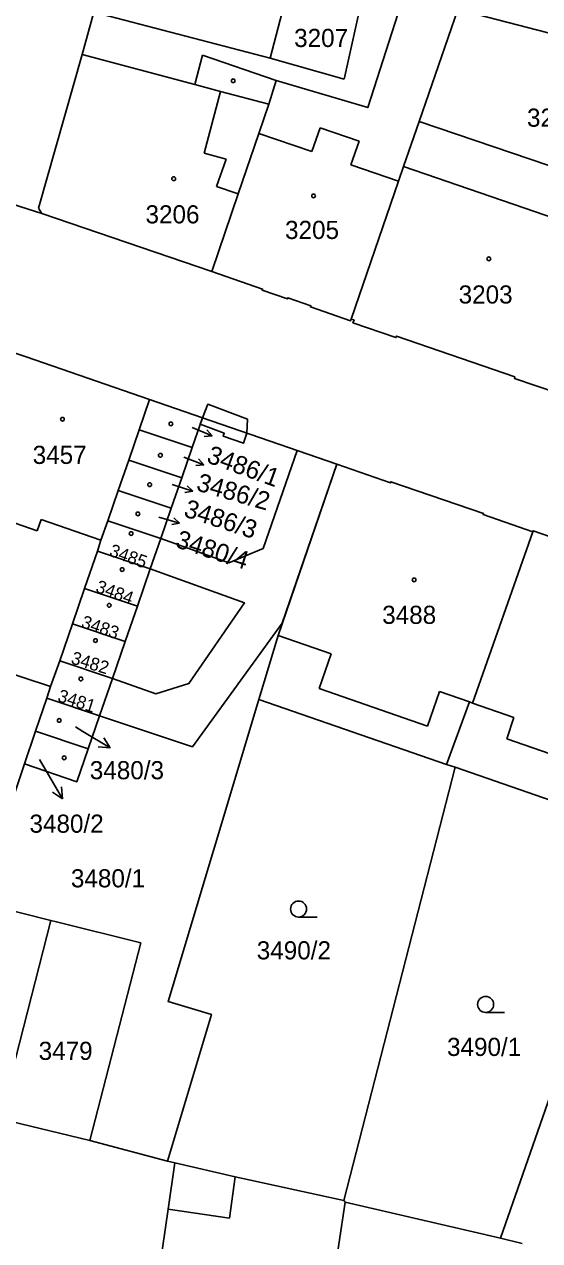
# Model space of a CAD drawing. Extents: x -756746 to -753363, y -1166406 to -1161727.
# Drawn here: x -755634.8 to -755586.5, y -1165417.9 to -1165303.9 of the extents above; entities that cross this region are included whole.
import ezdxf

# ---------------------------------------------------------------- set-up
doc = ezdxf.new("R2010")
doc.units = 0
for name, color, linetype in [('Hranice parcel', 7, 'Continuous'), ('Parcelní čísla', 7, 'Continuous'), ('Pop  PČ popisy', 7, 'Continuous'), ('Vnitřní kresba', 7, 'Continuous'), ('Věcná břemena k části', 7, 'Continuous'), ('Značky budov', 7, 'Continuous'), ('Značky kultur', 7, 'Continuous')]:
    doc.layers.add(name, color=color, linetype=linetype)

msp = doc.modelspace()

# ---------------------------------------------------------------- linework, layer by layer
at = {"layer": 'Hranice parcel'}
for p, q in [((-755628.29, -1165302.77), (-755629.4, -1165306.76)), ((-755594.21, -1165302.52), (-755597.84, -1165313.02)), ((-755572.07, -1165308.31), (-755594.21, -1165302.52)), ((-755576.98, -1165320.14), (-755597.84, -1165313.02)), ((-755645.99, -1165317.58), (-755633.16, -1165321.66)), ((-755633.16, -1165321.66), (-755617.24, -1165327.1)), ((-755624.06, -1165341.93), (-755623.09, -1165339.09)), ((-755618.13, -1165340.8), (-755623.09, -1165339.09)), ((-755618.13, -1165340.8), (-755619.09, -1165343.58)), ((-755605.53, -1165345.15), (-755618.13, -1165340.8)), ((-755625.03, -1165344.76), (-755624.06, -1165341.93)), ((-755624.06, -1165341.93), (-755619.09, -1165343.58)), ((-755619.09, -1165343.58), (-755620.07, -1165346.42)), ((-755626.01, -1165347.6), (-755625.03, -1165344.76)), ((-755625.03, -1165344.76), (-755620.07, -1165346.42)), ((-755620.07, -1165346.42), (-755621.05, -1165349.26)), ((-755626.98, -1165350.45), (-755626.01, -1165347.6)), ((-755621.05, -1165349.26), (-755626.01, -1165347.6)), ((-755621.05, -1165349.26), (-755622.03, -1165352.1)), ((-755626.98, -1165350.45), (-755622.03, -1165352.1)), ((-755622.03, -1165352.1), (-755623.01, -1165354.94)), ((-755629.16, -1165356.78), (-755627.96, -1165353.28)), ((-755623.01, -1165354.94), (-755627.96, -1165353.28)), ((-755623.01, -1165354.94), (-755624.22, -1165358.44)), ((-755630.29, -1165360.09), (-755629.16, -1165356.78)), ((-755624.22, -1165358.44), (-755629.16, -1165356.78)), ((-755624.22, -1165358.44), (-755625.36, -1165361.75)), ((-755631.49, -1165363.58), (-755630.29, -1165360.09)), ((-755625.36, -1165361.75), (-755630.29, -1165360.09)), ((-755625.36, -1165361.75), (-755626.56, -1165365.24)), ((-755626.56, -1165365.24), (-755631.49, -1165363.58)), ((-755626.56, -1165365.24), (-755627.77, -1165368.73)), ((-755633.75, -1165370.16), (-755632.69, -1165367.07)), ((-755627.77, -1165368.73), (-755632.69, -1165367.07)), ((-755612.85, -1165367.21), (-755595.27, -1165373.3)), ((-755627.77, -1165368.73), (-755628.83, -1165371.81)), ((-755634.8, -1165373.24), (-755633.75, -1165370.16)), ((-755628.83, -1165371.81), (-755633.75, -1165370.16)), ((-755594.46, -1165373.54), (-755604.89, -1165414.13)), ((-755595.27, -1165373.3), (-755594.46, -1165373.54)), ((-755594.46, -1165373.54), (-755576.96, -1165379.63)), ((-755632.34, -1165387.9), (-755639.21, -1165386.15)), ((-755590.21, -1165417.66), (-755579.07, -1165385.68)), ((-755637.09, -1165406.5), (-755632.34, -1165387.9)), ((-755628.68, -1165408.53), (-755637.09, -1165406.5)), ((-755621.4, -1165410.46), (-755628.68, -1165408.53)), ((-755620.72, -1165410.62), (-755621.4, -1165410.46)), ((-755604.89, -1165414.13), (-755604.77, -1165414.3)), ((-755604.77, -1165414.3), (-755590.21, -1165417.66)), ((-755588.17, -1165418.16), (-755590.21, -1165417.66))]:
    msp.add_line(p, q, dxfattribs=at)
for points in [[(-755609.51, -1165298.32), (-755611.78, -1165307.1), (-755628.29, -1165302.77)], [(-755599.23, -1165301.17), (-755599.79, -1165302.89), (-755602.64, -1165311.72), (-755611.23, -1165309.19), (-755611.91, -1165311.41)], [(-755629.4, -1165306.76), (-755633.48, -1165321.16), (-755633.16, -1165321.66)], [(-755611.91, -1165311.41), (-755616.43, -1165310.21), (-755618.85, -1165309.57), (-755629.4, -1165306.76)], [(-755611.91, -1165311.41), (-755612.84, -1165314.14), (-755614.77, -1165319.81), (-755617.24, -1165327.1)], [(-755597.84, -1165313.02), (-755599.31, -1165317.26), (-755599.77, -1165318.61), (-755604.2, -1165331.55)], [(-755617.24, -1165327.1), (-755612.49, -1165328.74), (-755612.52, -1165328.84), (-755610.16, -1165329.66), (-755610.12, -1165329.55), (-755607.97, -1165330.29), (-755608.01, -1165330.4), (-755604.25, -1165331.7), (-755604.2, -1165331.55)], [(-755604.2, -1165331.55), (-755603.93, -1165331.63), (-755604.03, -1165331.89), (-755600, -1165333.28), (-755599.96, -1165333.14), (-755588.87, -1165336.96), (-755588.91, -1165337.1), (-755584.85, -1165338.5), (-755584.78, -1165338.31), (-755584.56, -1165338.39)], [(-755623.09, -1165339.09), (-755634.64, -1165335.08), (-755637.42, -1165334.17)], [(-755612.85, -1165367.21), (-755611.05, -1165361.2), (-755605.53, -1165345.15)], [(-755587.17, -1165351.48), (-755591.84, -1165349.87), (-755591.8, -1165349.77), (-755600.47, -1165346.79), (-755600.5, -1165346.89), (-755605.53, -1165345.15)], [(-755627.96, -1165353.28), (-755627.63, -1165352.26), (-755626.98, -1165350.45)], [(-755595.27, -1165373.3), (-755593.12, -1165367.42), (-755592.83, -1165367.53), (-755587.17, -1165351.48)], [(-755569.26, -1165357.63), (-755574.78, -1165355.7), (-755574.81, -1165355.8), (-755581.7, -1165353.39), (-755581.67, -1165353.29), (-755587.14, -1165351.38), (-755587.17, -1165351.48)], [(-755632.69, -1165367.07), (-755632.36, -1165365.99), (-755631.49, -1165363.58)], [(-755621.4, -1165410.46), (-755617.29, -1165396.71), (-755621.34, -1165395.51), (-755612.85, -1165367.21)], [(-755628.83, -1165371.81), (-755629.9, -1165374.9), (-755634.8, -1165373.24)], [(-755639.21, -1165386.15), (-755637.53, -1165381.35), (-755636.93, -1165379.57), (-755634.8, -1165373.24)], [(-755628.68, -1165408.53), (-755623.9, -1165390), (-755631.81, -1165388.04), (-755632.34, -1165387.9)], [(-755626.08, -1165447.62), (-755621.33, -1165414.97), (-755620.72, -1165410.62)], [(-755620.72, -1165410.62), (-755615.07, -1165411.92), (-755604.89, -1165414.13)], [(-755610.64, -1165453.94), (-755610.06, -1165449.98), (-755605.35, -1165418.25), (-755604.77, -1165414.3)]]:
    msp.add_lwpolyline(points, dxfattribs=at)
at = {"layer": 'Pop  PČ popisy'}
for p, q in [((-755619.08, -1165341.71), (-755617.23, -1165342.5)), ((-755617.23, -1165342.5), (-755617.98, -1165342.54)), ((-755617.23, -1165342.5), (-755617.72, -1165341.93)), ((-755619.87, -1165344.48), (-755617.99, -1165345.2)), ((-755617.99, -1165345.2), (-755618.74, -1165345.27)), ((-755617.99, -1165345.2), (-755618.5, -1165344.65)), ((-755620.95, -1165347.06), (-755619.04, -1165347.68)), ((-755619.04, -1165347.68), (-755619.57, -1165347.16)), ((-755619.04, -1165347.68), (-755619.78, -1165347.79)), ((-755622.2, -1165350.12), (-755620.27, -1165350.67)), ((-755620.27, -1165350.67), (-755621.01, -1165350.81)), ((-755620.27, -1165350.67), (-755620.82, -1165350.17)), ((-755630.03, -1165369.77), (-755629.34, -1165370.18)), ((-755629.34, -1165370.18), (-755626.77, -1165371.73)), ((-755626.77, -1165371.73), (-755627.37, -1165370.78)), ((-755626.77, -1165371.73), (-755627.88, -1165371.64)), ((-755633.38, -1165372.81), (-755632.75, -1165373.89)), ((-755632.75, -1165373.89), (-755631.25, -1165376.49)), ((-755631.25, -1165376.49), (-755632.18, -1165375.87)), ((-755631.25, -1165376.49), (-755631.32, -1165375.37))]:
    msp.add_line(p, q, dxfattribs=at)
at = {"layer": 'Vnitřní kresba'}
for p, q in [((-755604.84, -1165309.07), (-755603.28, -1165302.02)), ((-755618.85, -1165309.57), (-755618.11, -1165306.81)), ((-755618.11, -1165306.81), (-755611.23, -1165309.19)), ((-755611.78, -1165307.1), (-755604.84, -1165309.07)), ((-755617.97, -1165316), (-755616.43, -1165310.21)), ((-755612.84, -1165314.14), (-755607.87, -1165315.83)), ((-755607.87, -1165315.83), (-755607.1, -1165313.61)), ((-755607.1, -1165313.61), (-755603.46, -1165314.86)), ((-755603.46, -1165314.86), (-755604.22, -1165317.08)), ((-755615.89, -1165316.56), (-755617.97, -1165316)), ((-755616.8, -1165319.12), (-755615.89, -1165316.56)), ((-755604.22, -1165317.08), (-755599.77, -1165318.61)), ((-755578.71, -1165324.31), (-755599.31, -1165317.26)), ((-755614.77, -1165319.81), (-755616.8, -1165319.12)), ((-755637.01, -1165350.21), (-755633.6, -1165351.4)), ((-755633.6, -1165351.4), (-755633.23, -1165350.33)), ((-755633.23, -1165350.33), (-755627.63, -1165352.26)), ((-755611.05, -1165361.2), (-755606.07, -1165362.93)), ((-755606.07, -1165362.93), (-755607.2, -1165366.17)), ((-755632.36, -1165365.99), (-755639.57, -1165363.62)), ((-755607.2, -1165366.17), (-755597.05, -1165369.69)), ((-755597.05, -1165369.69), (-755595.91, -1165366.46)), ((-755595.91, -1165366.46), (-755593.12, -1165367.42)), ((-755592.83, -1165367.53), (-755588.96, -1165368.87)), ((-755588.96, -1165368.87), (-755589.62, -1165370.89)), ((-755589.62, -1165370.89), (-755579.77, -1165374.32)), ((-755615.6, -1165415.8), (-755615.07, -1165411.92)), ((-755621.33, -1165414.97), (-755615.6, -1165415.8))]:
    msp.add_line(p, q, dxfattribs=at)
at = {"layer": 'Věcná břemena k části'}
for points in [[(-755618.13, -1165340.8), (-755618.34, -1165341.4), (-755616.08, -1165342.25), (-755616.18, -1165342.53), (-755614.29, -1165343.18), (-755613.96, -1165342.24), (-755613.9, -1165340.93), (-755617.63, -1165339.53)], [(-755612.45, -1165353.05), (-755615.65, -1165354.38), (-755622.03, -1165352.1), (-755623.01, -1165354.94), (-755614.19, -1165358.14), (-755619.4, -1165365.69), (-755622.49, -1165366.68), (-755626.56, -1165365.24), (-755627.77, -1165368.73), (-755619.06, -1165371.62), (-755610.65, -1165360.04), (-755605.53, -1165345.15), (-755609.27, -1165343.86)]]:
    msp.add_lwpolyline(points, close=True, dxfattribs=at)
at = {"layer": 'Značky budov'}
for centre in [(-755615.24, -1165309.21), (-755620.82, -1165318.39), (-755607.72, -1165320), (-755591.3, -1165325.9), (-755631.24, -1165340.93), (-755621.08, -1165341.37), (-755622.07, -1165344.31), (-755623.07, -1165347.06), (-755624.17, -1165349.8), (-755624.81, -1165351.65), (-755625.65, -1165355.02), (-755598.3, -1165355.99), (-755626.86, -1165358.37), (-755628.15, -1165361.67), (-755629.51, -1165365.27), (-755631.54, -1165369.16), (-755631.08, -1165372.66)]:
    msp.add_circle(centre, 0.175, dxfattribs=at)
at = {"layer": 'Značky kultur'}
for p, q in [((-755609.12, -1165387.58), (-755607.37, -1165387.58)), ((-755591.6, -1165396.52), (-755589.85, -1165396.52))]:
    msp.add_line(p, q, dxfattribs=at)
for centre in [(-755609.12, -1165386.83), (-755591.6, -1165395.77)]:
    msp.add_circle(centre, 0.75, dxfattribs=at)

# ---------------------------------------------------------------- texts
at = {"layer": 'Parcelní čísla'}
for s, p in [('3207', (-755609.54, -1165306.05)), ('3204', (-755587.73, -1165313.52)), ('3206', (-755623.46, -1165322.58)), ('3205', (-755610.39, -1165324.04)), ('3203', (-755594.13, -1165330.09)), ('3457', (-755634.03, -1165345.12)), ('3488', (-755601.29, -1165360.11)), ('3480/3', (-755628.68, -1165374.67)), ('3480/2', (-755634.33, -1165379.68)), ('3480/1', (-755630.45, -1165384.8)), ('3490/2', (-755613.04, -1165391.55)), ('3490/1', (-755595.22, -1165400.6)), ('3479', (-755633.47, -1165400.97))]:
    msp.add_text(s, height=1.7, dxfattribs=at).set_placement(p)
for s, height, rotation, p in [('3486/1', 1.7, 340, (-755617.83, -1165344.94)), ('3486/2', 1.7, 344, (-755618.79, -1165347.58)), ('3486/3', 1.7, 342, (-755619.97, -1165350.01)), ('3480/4', 1.7, 342, (-755620.75, -1165352.89)), ('3485', 1.2, 340, (-755626.94, -1165353.71)), ('3484', 1.2, 340, (-755628.21, -1165357.09)), ('3483', 1.2, 341, (-755629.57, -1165360.41)), ('3482', 1.2, 343, (-755630.52, -1165363.8)), ('3481', 1.2, 342, (-755631.77, -1165367.34))]:
    msp.add_text(s, height=height, rotation=rotation, dxfattribs=at).set_placement(p)

doc.saveas('drawing.dxf')
